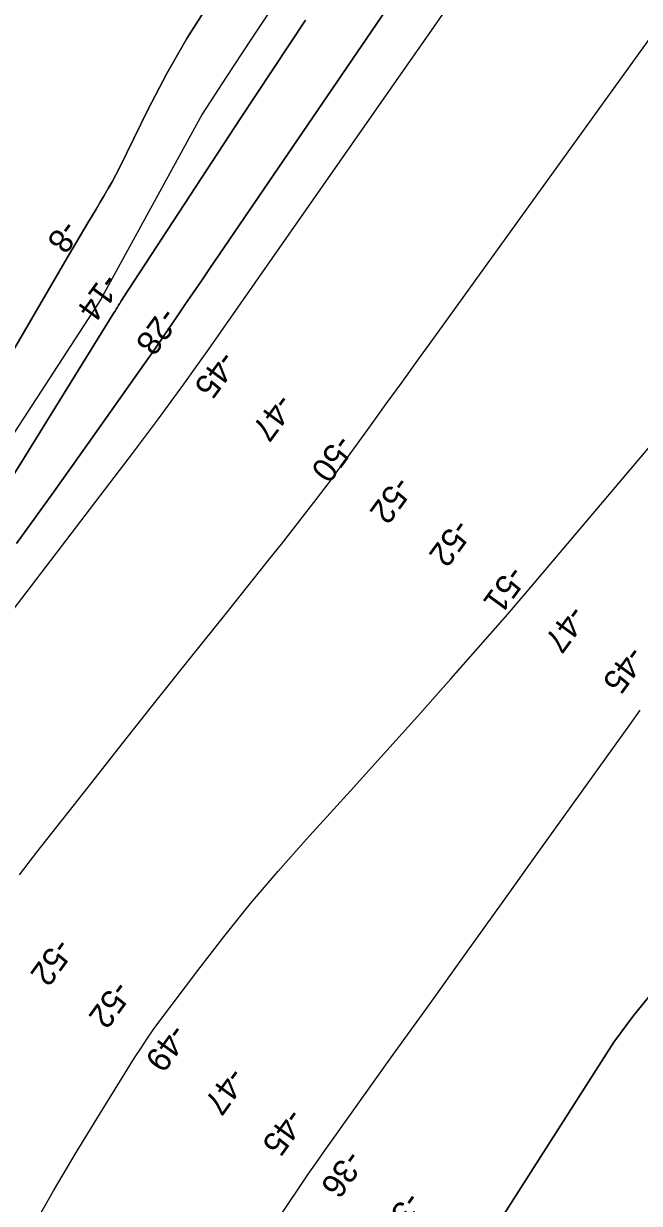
# Model space of a CAD drawing. Extents: x 3896831 to 3918110, y 171006 to 193349.
# Drawn here: x 3905092 to 3905950, y 176349 to 177993 of the extents above; entities that cross this region are included whole.
import ezdxf

# ---------------------------------------------------------------- set-up
doc = ezdxf.new("R2010")
doc.units = 0
for name, color, linetype in [('V-RIVR-RANG', 7, 'Continuous'), ('V-TOPO-DPTH', 7, 'Continuous'), ('V-TOPO-MAJR', 7, 'Continuous'), ('V-TOPO-MINR', 7, 'Continuous')]:
    doc.layers.add(name, color=color, linetype=linetype)

msp = doc.modelspace()

# ---------------------------------------------------------------- linework, layer by layer
at = {"layer": 'V-TOPO-DPTH'}
for points in [[(3905720.5, 178193.2), (3905350.9, 177651), (3905339.4, 177634.3), (3905328, 177617.5), (3905316.6, 177600.7), (3905305.2, 177584), (3905288.3, 177559.1), (3905285.3, 177554.8), (3905282.3, 177550.5), (3905279.3, 177546.2), (3905276.3, 177541.9), (3905182.7, 177409.1), (3905132.6, 177338.7), (3905081.9, 177268.6)], [(3905081.9, 177268.6), (3905132.6, 177338.7), (3905182.7, 177409.1), (3905276.3, 177541.9), (3905279.3, 177546.2), (3905282.3, 177550.5), (3905285.3, 177554.8), (3905288.3, 177559.1), (3905305.2, 177584), (3905316.6, 177600.7), (3905328, 177617.5), (3905339.4, 177634.3), (3905350.9, 177651), (3905720.5, 178193.2)], [(3905683.7, 178017.6), (3905655.4, 177976.9), (3905627, 177936.3), (3905366.4, 177563.6), (3905349.2, 177539.1), (3905331.9, 177514.6), (3905314.4, 177490.3), (3905296.8, 177466), (3905279.1, 177441.9), (3905261.2, 177417.8), (3905243.2, 177393.9), (3905225.1, 177370), (3904858.2, 176890), (3904855.4, 176886.3), (3904854, 176884.5), (3904851.3, 176880.9), (3904848.6, 176877.2), (3904847.2, 176875.3), (3904504.8, 176397.8), (3904483.2, 176367.5), (3904461.6, 176337.2)], [(3905683.7, 178017.6), (3905655.4, 177976.9), (3905627, 177936.3), (3905366.4, 177563.6), (3905349.2, 177539.1), (3905331.9, 177514.6), (3905314.4, 177490.3), (3905296.8, 177466), (3905279.1, 177441.9), (3905261.2, 177417.8), (3905243.2, 177393.9), (3905225.1, 177370), (3904858.2, 176890), (3904855.4, 176886.3), (3904854, 176884.5), (3904851.3, 176880.9), (3904848.6, 176877.2), (3904847.2, 176875.3), (3904504.8, 176397.8), (3904483.2, 176367.5), (3904461.6, 176337.2)], [(3904777.8, 177023.4), (3905158.8, 177677.4), (3905159.9, 177678.7), (3905181.4, 177715.2), (3905187.1, 177724.7), (3905192.7, 177734.2), (3905198.4, 177743.7), (3905204.1, 177753.1), (3905209.7, 177762.7), (3905215.1, 177772.3), (3905220.3, 177782), (3905225.3, 177791.8), (3905265.3, 177873.2), (3905291.5, 177923), (3905319.2, 177971.9), (3905349.3, 178019.3)], [(3905484.7, 177997.1), (3905438.8, 177928.6), (3905393.3, 177859.8), (3905230.6, 177610.8), (3905228.9, 177608.2), (3905227.3, 177605.5), (3905225.7, 177602.9), (3905224.1, 177600.2), (3905222.5, 177597.5), (3905220.9, 177594.9), (3905219.3, 177592.2), (3905217.6, 177589.6), (3905092.8, 177387.8), (3905065.5, 177344.4)], [(3905065.5, 177344.4), (3905092.8, 177387.8), (3905217.6, 177589.6), (3905219.3, 177592.2), (3905220.9, 177594.9), (3905222.5, 177597.5), (3905224.1, 177600.2), (3905225.7, 177602.9), (3905227.3, 177605.5), (3905228.9, 177608.2), (3905230.6, 177610.8), (3905393.3, 177859.8), (3905438.8, 177928.6), (3905484.7, 177997.1)], [(3905358.5, 176197.5), (3905477, 176373.3), (3905488.3, 176389.8), (3905499.7, 176406.4), (3905511.2, 176422.8), (3905522.8, 176439.1), (3905603.5, 176551.9), (3905655.6, 176624.6), (3905707.7, 176697.2), (3905759.7, 176769.9), (3905811.8, 176842.5), (3905936.3, 177016), (3905950.8, 177036.3)], [(3905358.5, 176197.5), (3905477, 176373.3), (3905488.3, 176389.8), (3905499.7, 176406.4), (3905511.2, 176422.8), (3905522.8, 176439.1), (3905603.5, 176551.9), (3905655.6, 176624.6), (3905707.7, 176697.2), (3905759.7, 176769.9), (3905811.8, 176842.5), (3905936.3, 177016), (3905950.8, 177036.3)], [(3904426.4, 174510.2), (3904808.6, 174976.7), (3904809.5, 174976.7), (3904811.1, 174977.5), (3904811.8, 174978.3), (3905022.7, 175325.1), (3905053.3, 175375), (3905084.1, 175424.7), (3905115.4, 175474.1), (3905147, 175523.4), (3905207, 175616.4), (3905208.1, 175619.1), (3905647, 176159.4), (3905655.1, 176168.1), (3905914, 176573.8), (3905940.5, 176609.6), (3905968.3, 176644.2), (3905998, 176677.2), (3906029, 176709.2), (3906062.2, 176738.6), (3906096.9, 176765.8), (3906134, 176789.7), (3906172.7, 176811.4), (3906272.9, 176861.8)], [(3906272.9, 176861.8), (3906172.7, 176811.4), (3906134, 176789.7), (3906096.9, 176765.8), (3906062.2, 176738.6), (3906029, 176709.2), (3905998, 176677.2), (3905968.3, 176644.2), (3905940.5, 176609.6), (3905914, 176573.8), (3905655.1, 176168.1), (3905647, 176159.4), (3905208.1, 175619.1), (3905207, 175616.4), (3905147, 175523.4), (3905115.4, 175474.1), (3905084.1, 175424.7), (3905053.3, 175375), (3905022.7, 175325.1), (3904811.8, 174978.3), (3904811.1, 174977.5), (3904809.5, 174976.7), (3904808.6, 174976.7), (3904426.4, 174510.2)]]:
    msp.add_lwpolyline(points, dxfattribs=at)
at = {"layer": 'V-TOPO-MAJR'}
for points in [[(3905985.4, 178001.8), (3905662.6, 177554.4), (3905640.5, 177523.9), (3905618.5, 177493.3), (3905596.4, 177462.8), (3905574.4, 177432.3), (3905538.9, 177383.2), (3905534.5, 177377.2), (3905530.2, 177371.3), (3905525.8, 177365.4), (3905521.4, 177359.5), (3905498.7, 177329.6), (3905482.8, 177308.9), (3905466.9, 177288.3), (3905450.7, 177267.7), (3905434.5, 177247.3), (3905371.5, 177168.7), (3905323.7, 177109), (3905276, 177049.2), (3905228.6, 176989.2), (3905181.2, 176929.2), (3905109.9, 176838.5), (3905097.6, 176822.6), (3905085.4, 176806.8)], [(3905102.8, 176312.9), (3905133.5, 176366.8), (3905165.2, 176420.1), (3905197.5, 176473.1), (3905246.5, 176551.9), (3905254.9, 176565.1), (3905263.6, 176578.1), (3905272.5, 176590.9), (3905281.8, 176603.6), (3905334.3, 176673.7), (3905370.6, 176720.8), (3905407.8, 176767.1), (3905446.4, 176812.2), (3905485.9, 176856.6), (3905499.9, 176872), (3905547, 176923.7), (3905593.8, 176975.5), (3905640.3, 177027.6), (3905686.7, 177079.9), (3905766.1, 177170.2), (3905774.2, 177179.4), (3905782.3, 177188.7), (3905790.3, 177198.1), (3905798.3, 177207.4), (3906229.9, 177717.4)]]:
    msp.add_lwpolyline(points, dxfattribs=at)
at = {"layer": 'V-TOPO-MINR'}
for points in [[(3905720.5, 178193.2), (3905350.9, 177651), (3905339.4, 177634.3), (3905328, 177617.5), (3905316.6, 177600.7), (3905305.2, 177584), (3905288.3, 177559.1), (3905285.3, 177554.8), (3905282.3, 177550.5), (3905279.3, 177546.2), (3905276.3, 177541.9), (3905182.7, 177409.1), (3905132.6, 177338.7), (3905081.9, 177268.6)], [(3905441.2, 178019.5), (3905407.7, 177969.4), (3905373.8, 177918.1), (3905340.5, 177866.4), (3905198.8, 177607.6), (3904930.4, 177195.3), (3904916, 177173.3), (3904901.5, 177151.5), (3904886.8, 177129.8), (3904871.9, 177108.2), (3904856.9, 177086.7), (3904841.6, 177065.4), (3904826.1, 177044.3), (3904810.3, 177023.3), (3904776, 176977.9), (3904476.3, 176645.3), (3904438.1, 176595.6), (3904400.6, 176545.4), (3904364.1, 176494.4), (3904328.4, 176442.9), (3904260.6, 176343.1)], [(3905683.7, 178017.6), (3905655.4, 177976.9), (3905627, 177936.3), (3905366.4, 177563.6), (3905349.2, 177539.1), (3905331.9, 177514.6), (3905314.4, 177490.3), (3905296.8, 177466), (3905279.1, 177441.9), (3905261.2, 177417.8), (3905243.2, 177393.9), (3905225.1, 177370), (3904858.2, 176890), (3904855.4, 176886.3), (3904854, 176884.5), (3904851.3, 176880.9), (3904848.6, 176877.2), (3904847.2, 176875.3), (3904504.8, 176397.8), (3904483.2, 176367.5), (3904461.6, 176337.2)], [(3905349.3, 178019.3), (3905319.2, 177971.9), (3905291.5, 177923), (3905265.3, 177873.2), (3905225.3, 177791.8), (3905220.3, 177782), (3905215.1, 177772.3), (3905209.7, 177762.7), (3905204.1, 177753.1), (3905198.4, 177743.7), (3905192.7, 177734.2), (3905187.1, 177724.7), (3905181.4, 177715.2), (3905159.9, 177678.7), (3905158.8, 177677.4), (3904777.8, 177023.4)], [(3905484.7, 177997.1), (3905438.8, 177928.6), (3905393.3, 177859.8), (3905230.6, 177610.8), (3905228.9, 177608.2), (3905227.3, 177605.5), (3905225.7, 177602.9), (3905224.1, 177600.2), (3905222.5, 177597.5), (3905220.9, 177594.9), (3905219.3, 177592.2), (3905217.6, 177589.6), (3905092.8, 177387.8), (3905065.5, 177344.4)], [(3905358.5, 176197.5), (3905477, 176373.3), (3905488.3, 176389.8), (3905499.7, 176406.4), (3905511.2, 176422.8), (3905522.8, 176439.1), (3905603.5, 176551.9), (3905655.6, 176624.6), (3905707.7, 176697.2), (3905759.7, 176769.9), (3905811.8, 176842.5), (3905936.3, 177016), (3905950.8, 177036.3)], [(3904426.4, 174510.2), (3904808.6, 174976.7), (3904809.5, 174976.7), (3904811.1, 174977.5), (3904811.8, 174978.3), (3905022.7, 175325.1), (3905053.3, 175375), (3905084.1, 175424.7), (3905115.4, 175474.1), (3905147, 175523.4), (3905207, 175616.4), (3905208.1, 175619.1), (3905647, 176159.4), (3905655.1, 176168.1), (3905914, 176573.8), (3905940.5, 176609.6), (3905968.3, 176644.2), (3905998, 176677.2), (3906029, 176709.2), (3906062.2, 176738.6), (3906096.9, 176765.8), (3906134, 176789.7), (3906172.7, 176811.4), (3906272.9, 176861.8)]]:
    msp.add_lwpolyline(points, dxfattribs=at)

# ---------------------------------------------------------------- texts
at = {"layer": 'V-RIVR-RANG'}
for s, rotation, p in [('-8', 233.6283, (3905146.7, 177721.4)), ('-14', 233.7657, (3905203.6, 177647.2)), ('-28', 233.7657, (3905284.6, 177599.6)), ('-45', 233.7657, (3905366.2, 177539.3)), ('-47', 233.7657, (3905445.7, 177479.6)), ('-50', 233.7657, (3905528.8, 177422.5)), ('-52', 233.7657, (3905610.5, 177364.6)), ('-52', 233.7657, (3905693.1, 177304.9)), ('-51', 233.7657, (3905768.7, 177240)), ('-47', 233.7657, (3905853.1, 177185)), ('-45', 233.7657, (3905935, 177128.1)), ('-52', 234.1437, (3905137.5, 176721.1)), ('-52', 234.1437, (3905218.8, 176662)), ('-49', 234.1437, (3905297.6, 176601.6)), ('-47', 234.1437, (3905378.8, 176541.4)), ('-45', 234.1437, (3905460.4, 176484.3)), ('-36', 234.1437, (3905542.3, 176426)), ('-33', 234.1437, (3905625, 176367.8))]:
    msp.add_text(s, height=33.5, rotation=rotation, dxfattribs=at).set_placement(p)

doc.saveas('drawing.dxf')
